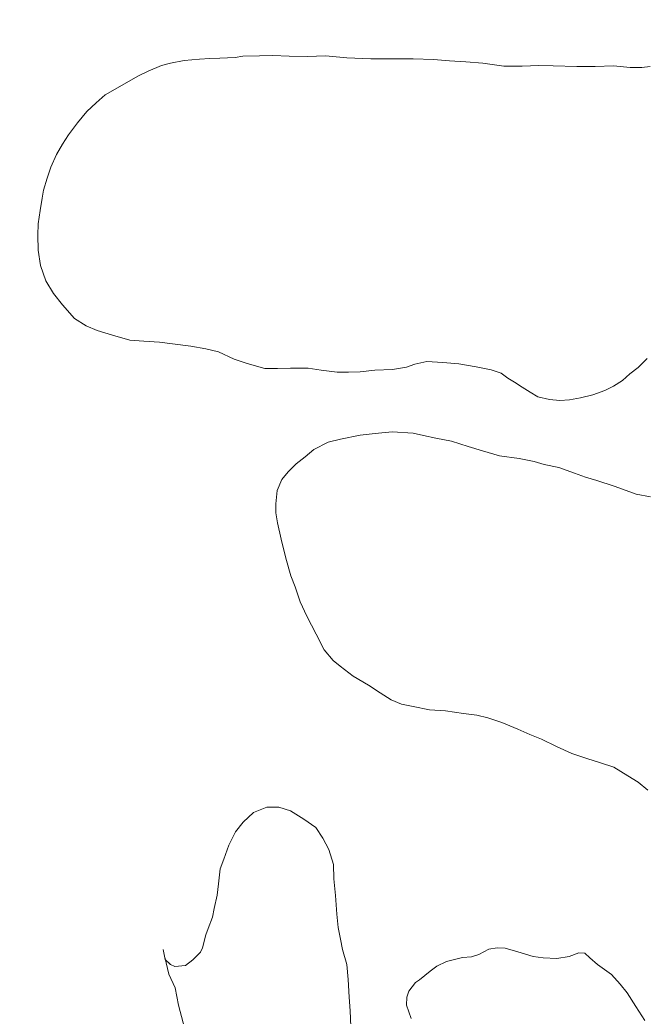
# Model space of a CAD drawing. Extents: x -1643653 to 4543381, y 1624270 to 13878484.
# Drawn here: x 678476 to 679209, y 8955215 to 8956380 of the extents above; entities that cross this region are included whole.
import ezdxf

# ---------------------------------------------------------------- set-up
doc = ezdxf.new("R2010")
doc.units = 0
doc.header["$LTSCALE"] = 200
for name, color, linetype, lineweight in [('1', 7, 'Continuous', 13), ('24', 7, 'Continuous', 25), ('29', 7, 'Continuous', 13), ('53', 7, 'Continuous', 106)]:
    doc.layers.add(name, color=color, linetype=linetype, lineweight=lineweight)

msp = doc.modelspace()

# ---------------------------------------------------------------- linework, layer by layer
at = {"layer": '1', "lineweight": 25}
msp.add_spline([(814781, 9009175.5), (814787.2, 9009173.4), (814796.9, 9009173.4), (814799.4, 9009172.4), (814805.1, 9009174.5), (814805.6, 9009176.5), (814811.7, 9009179.5), (814811.7, 9009179.5), (814801.5, 9009181), (814790.7, 9009181.5), (814784.1, 9009183.1), (814777.4, 9009185.1), (814778.4, 9009175.5)], degree=3, dxfattribs=at)
at = {"layer": '24'}
msp.add_spline([(665209.5, 8949437.1), (665261.8, 8949907.3), (665888.8, 8950560.5), (666750.9, 8951187.5), (667665.3, 8951814.5), (668344.5, 8952363.1), (668788.7, 8952911.7), (669180.6, 8953564.9), (669154.4, 8954270.2), (669755.3, 8954662.1), (670486.8, 8955027.9), (671218.3, 8955785.5), (671166.1, 8956360.3), (671531.8, 8956726), (671479.6, 8956987.3), (670957.1, 8957405.3), (670695.8, 8957849.4), (671139.9, 8958502.5), (671845.3, 8959207.9), (672394, 8958789.9), (673047.1, 8959234), (673465.1, 8959834.9), (673177.7, 8960461.9), (673987.6, 8960749.3), (675163.2, 8960879.9), (676103.7, 8960906.1), (677253.2, 8961428.6), (677697.4, 8961559.2), (678115.4, 8962133.9), (678611.8, 8962369.1), (678820.8, 8962919.9), (679291, 8963704.1), (679918, 8964226.8), (679944.1, 8964697.3), (679709, 8965272.3), (679291, 8966004.2), (678115.4, 8966945.2)], degree=3, dxfattribs=at)
at = {"layer": '29'}
msp.add_line((678644.7, 8955289), (678643.9, 8955292.9), dxfattribs=at)
for points in [[(679213.8, 8956325.7), (679204.2, 8956324.9), (679190.3, 8956324.7), (679171.1, 8956326.5), (679149.6, 8956325.8), (679128.2, 8956326), (679100.3, 8956326.7), (679083.5, 8956327.1), (679063.9, 8956326.2), (679042.7, 8956326.1), (679018, 8956329.7), (678998.2, 8956331.3), (678978.8, 8956332.4), (678960.4, 8956334.2), (678936.4, 8956334.8), (678911.4, 8956334.9), (678886.9, 8956334.9), (678858.6, 8956336.2), (678833.9, 8956338.5), (678812.9, 8956337.7), (678791.3, 8956337.8), (678772.2, 8956338.7), (678756.6, 8956338.5), (678737, 8956337.8), (678728.2, 8956336.5), (678710.1, 8956335.5), (678698.3, 8956335.4), (678686.4, 8956334.4), (678668.3, 8956332.8), (678652.2, 8956329.9), (678642, 8956327.2), (678626.2, 8956320.6), (678614.1, 8956314.7), (678595.6, 8956304.2), (678575.9, 8956292.6), (678565.2, 8956283.2), (678554.5, 8956273.4), (678543.6, 8956259.9), (678533, 8956245.9), (678526, 8956234.9), (678518.8, 8956223.1), (678512.4, 8956208.1), (678507.8, 8956195.2), (678503.6, 8956181.1), (678502.3, 8956171.8), (678499.6, 8956157.6), (678497.4, 8956141.9), (678497.1, 8956128.4), (678497.6, 8956111), (678500.3, 8956093), (678506.3, 8956075), (678515.5, 8956060.3), (678526, 8956047.1), (678540.1, 8956031.2), (678553.7, 8956022.5), (678566.6, 8956017.2), (678584.4, 8956011.7), (678604.8, 8956005.7), (678621.2, 8956004.6), (678639.4, 8956003.4), (678654.7, 8956001.4), (678676.1, 8955998.8), (678693.7, 8955995.5), (678708.5, 8955992.1), (678726.9, 8955983.5), (678742.1, 8955978.6), (678762.6, 8955972.4), (678777.7, 8955972.7), (678792.7, 8955973), (678813.4, 8955973), (678828.7, 8955970.8), (678847.5, 8955968.4), (678860.7, 8955968.4), (678874.3, 8955968.6), (678891.6, 8955970.6), (678912.1, 8955971.4), (678928.5, 8955974.1), (678938.2, 8955977.8), (678952.5, 8955980.7), (678971.3, 8955979.6), (678989.8, 8955978.1), (679010, 8955974.4), (679027.6, 8955970.9), (679039.3, 8955967.1), (679047.3, 8955961.2), (679054.9, 8955956.5), (679063.9, 8955950.8), (679073.3, 8955944.8), (679082.5, 8955939.4), (679096, 8955936.2), (679108.2, 8955935.2), (679119.3, 8955935.9), (679132.2, 8955938.4), (679146.8, 8955941.8), (679160.7, 8955946.8), (679171, 8955951.9), (679181.4, 8955958.6), (679190, 8955966.3), (679199.8, 8955973.8), (679210.5, 8955984.3)], [(679213.8, 8956325.7), (679204.2, 8956324.9), (679190.3, 8956324.7), (679171.1, 8956326.5), (679149.6, 8956325.8), (679128.2, 8956326), (679100.3, 8956326.7), (679083.5, 8956327.1), (679063.9, 8956326.2), (679042.7, 8956326.1), (679018, 8956329.7), (678998.2, 8956331.3), (678978.8, 8956332.4), (678960.4, 8956334.2), (678936.4, 8956334.8), (678911.4, 8956334.9), (678886.9, 8956334.9), (678858.6, 8956336.2), (678833.9, 8956338.5), (678812.9, 8956337.7), (678791.3, 8956337.8), (678772.2, 8956338.7), (678756.6, 8956338.5), (678737, 8956337.8), (678728.2, 8956336.5), (678710.1, 8956335.5), (678698.3, 8956335.4), (678686.4, 8956334.4), (678668.3, 8956332.8), (678652.2, 8956329.9), (678642, 8956327.2), (678626.2, 8956320.6), (678614.1, 8956314.7), (678595.6, 8956304.2), (678575.9, 8956292.6), (678565.2, 8956283.2), (678554.5, 8956273.4), (678543.6, 8956259.9), (678533, 8956245.9), (678526, 8956234.9), (678518.8, 8956223.1), (678512.4, 8956208.1), (678507.8, 8956195.2), (678503.6, 8956181.1), (678502.3, 8956171.8), (678499.6, 8956157.6), (678497.4, 8956141.9), (678497.1, 8956128.4), (678497.6, 8956111), (678500.3, 8956093), (678506.3, 8956075), (678515.5, 8956060.3), (678526, 8956047.1), (678540.1, 8956031.2), (678553.7, 8956022.5), (678566.6, 8956017.2), (678584.4, 8956011.7), (678604.8, 8956005.7), (678621.2, 8956004.6), (678639.4, 8956003.4), (678654.7, 8956001.4), (678676.1, 8955998.8), (678693.7, 8955995.5), (678708.5, 8955992.1), (678726.9, 8955983.5), (678742.1, 8955978.6), (678762.6, 8955972.4), (678777.7, 8955972.7), (678792.7, 8955973), (678813.4, 8955973), (678828.7, 8955970.8), (678847.5, 8955968.4), (678860.7, 8955968.4), (678874.3, 8955968.6), (678891.6, 8955970.6), (678912.1, 8955971.4), (678928.5, 8955974.1), (678938.2, 8955977.8), (678952.5, 8955980.7), (678971.3, 8955979.6), (678989.8, 8955978.1), (679010, 8955974.4), (679027.6, 8955970.9), (679039.3, 8955967.1), (679047.3, 8955961.2), (679054.9, 8955956.5), (679063.9, 8955950.8), (679073.3, 8955944.8), (679082.5, 8955939.4), (679096, 8955936.2), (679108.2, 8955935.2), (679119.3, 8955935.9), (679132.2, 8955938.4), (679146.8, 8955941.8), (679160.7, 8955946.8), (679171, 8955951.9), (679181.4, 8955958.6), (679190, 8955966.3), (679199.8, 8955973.8), (679210.5, 8955984.3)], [(679214.4, 8955822.6), (679197.6, 8955825.4), (679181.5, 8955831.4), (679171.6, 8955835.1), (679151.3, 8955841.5), (679138.3, 8955845.4), (679125.4, 8955850.3), (679106.9, 8955856.8), (679089.8, 8955860.3), (679078.2, 8955863.9), (679060.5, 8955867.1), (679037.6, 8955870.3), (679017.7, 8955876.2), (679000.7, 8955881.2), (678981.3, 8955887.4), (678963.1, 8955891.1), (678948.6, 8955894.2), (678936.3, 8955896.9), (678911.9, 8955898.6), (678892, 8955896.7), (678874.2, 8955894.5), (678851.2, 8955889.7), (678836.9, 8955886.2), (678820, 8955877.7), (678810.1, 8955869.3), (678799.4, 8955861), (678790.1, 8955851.8), (678782.7, 8955842.8), (678777.1, 8955829.7), (678775.6, 8955814.2), (678775.8, 8955803.7), (678777.5, 8955792), (678781.8, 8955772.9), (678787.4, 8955750.7), (678793.4, 8955729.9), (678798.2, 8955717.1), (678804.2, 8955699.5), (678811.9, 8955683), (678822.7, 8955661.6), (678832.4, 8955643.4), (678842.9, 8955631), (678850.8, 8955624.3), (678866.1, 8955612.7), (678884.2, 8955601.9), (678897.7, 8955593.2), (678910.8, 8955584.8), (678922.6, 8955579.9), (678936.3, 8955577), (678955.5, 8955573.1), (678974.2, 8955572), (678995.3, 8955569.1), (679011.1, 8955567), (679024, 8955563.7), (679040.3, 8955558.4), (679059.1, 8955550.6), (679072.9, 8955544.5), (679086.5, 8955538.8), (679104.3, 8955530.3), (679122.1, 8955522.3), (679139.8, 8955516.4), (679155.6, 8955511.1), (679171.4, 8955506.2), (679187.9, 8955496.2), (679199.9, 8955488.6), (679211.3, 8955479.1)], [(679214.4, 8955822.6), (679197.6, 8955825.4), (679181.5, 8955831.4), (679171.6, 8955835.1), (679151.3, 8955841.5), (679138.3, 8955845.4), (679125.4, 8955850.3), (679106.9, 8955856.8), (679089.8, 8955860.3), (679078.2, 8955863.9), (679060.5, 8955867.1), (679037.6, 8955870.3), (679017.7, 8955876.2), (679000.7, 8955881.2), (678981.3, 8955887.4), (678963.1, 8955891.1), (678948.6, 8955894.2), (678936.3, 8955896.9), (678911.9, 8955898.6), (678892, 8955896.7), (678874.2, 8955894.5), (678851.2, 8955889.7), (678836.9, 8955886.2), (678820, 8955877.7), (678810.1, 8955869.3), (678799.4, 8955861), (678790.1, 8955851.8), (678782.7, 8955842.8), (678777.1, 8955829.7), (678775.6, 8955814.2), (678775.8, 8955803.7), (678777.5, 8955792), (678781.8, 8955772.9), (678787.4, 8955750.7), (678793.4, 8955729.9), (678798.2, 8955717.1), (678804.2, 8955699.5), (678811.9, 8955683), (678822.7, 8955661.6), (678832.4, 8955643.4), (678842.9, 8955631), (678850.8, 8955624.3), (678866.1, 8955612.7), (678884.2, 8955601.9), (678897.7, 8955593.2), (678910.8, 8955584.8), (678922.6, 8955579.9), (678936.3, 8955577), (678955.5, 8955573.1), (678974.2, 8955572), (678995.3, 8955569.1), (679011.1, 8955567), (679024, 8955563.7), (679040.3, 8955558.4), (679059.1, 8955550.6), (679072.9, 8955544.5), (679086.5, 8955538.8), (679104.3, 8955530.3), (679122.1, 8955522.3), (679139.8, 8955516.4), (679155.6, 8955511.1), (679171.4, 8955506.2), (679187.9, 8955496.2), (679199.9, 8955488.6), (679211.3, 8955479.1)], [(678863.3, 8955202.7), (678862.5, 8955221.2), (678861.4, 8955236.9), (678860.5, 8955257.8), (678858.9, 8955275.1), (678853.9, 8955292.7), (678851.5, 8955305), (678848.7, 8955318.6), (678847.1, 8955334.1), (678845.6, 8955356.1), (678843.7, 8955375.6), (678843.1, 8955392.2), (678837.6, 8955409.7), (678830.6, 8955423.2), (678822.5, 8955435.5), (678808.3, 8955445.5), (678793, 8955455.2), (678779.3, 8955459.3), (678765.3, 8955459.4), (678749.4, 8955453.1), (678737.6, 8955441.7), (678728.3, 8955430.4), (678720.6, 8955415), (678714.9, 8955398.7), (678710.5, 8955387.3), (678708.4, 8955369.7), (678707, 8955356.6), (678703.4, 8955340.8), (678701.6, 8955330.8), (678696.5, 8955317.3), (678693.7, 8955309.9), (678689.9, 8955294.9), (678687.3, 8955289.6), (678678.6, 8955280.8), (678670, 8955274.3), (678657.5, 8955272.9), (678652.2, 8955275.1), (678646.3, 8955281), (678644.7, 8955289)], [(678863.3, 8955202.7), (678862.5, 8955221.2), (678861.4, 8955236.9), (678860.5, 8955257.8), (678858.9, 8955275.1), (678853.9, 8955292.7), (678851.5, 8955305), (678848.7, 8955318.6), (678847.1, 8955334.1), (678845.6, 8955356.1), (678843.7, 8955375.6), (678843.1, 8955392.2), (678837.6, 8955409.7), (678830.6, 8955423.2), (678822.5, 8955435.5), (678808.3, 8955445.5), (678793, 8955455.2), (678779.3, 8955459.3), (678765.3, 8955459.4), (678749.4, 8955453.1), (678737.6, 8955441.7), (678728.3, 8955430.4), (678720.6, 8955415), (678714.9, 8955398.7), (678710.5, 8955387.3), (678708.4, 8955369.7), (678707, 8955356.6), (678703.4, 8955340.8), (678701.6, 8955330.8), (678696.5, 8955317.3), (678693.7, 8955309.9), (678689.9, 8955294.9), (678687.3, 8955289.6), (678678.6, 8955280.8), (678670, 8955274.3), (678657.5, 8955272.9), (678652.2, 8955275.1), (678650.8, 8955276.6)], [(679207.7, 8955209.8), (679197, 8955226.1), (679186.9, 8955242.1), (679178.6, 8955252.3), (679168.5, 8955263.5), (679152.2, 8955275.1), (679143.2, 8955283.1), (679137.3, 8955288.5), (679130.3, 8955289.1), (679118.9, 8955284.8), (679104.8, 8955282.3), (679088.6, 8955283.1), (679077, 8955284.5), (679058.8, 8955290.3), (679044, 8955294.4), (679034.6, 8955294.7), (679025.1, 8955293.2), (679013.3, 8955286.9), (679004.7, 8955284.2), (678994.2, 8955283.4), (678975.6, 8955278.8), (678964.2, 8955273.4), (678956.2, 8955267.6), (678944, 8955257.5), (678939.1, 8955254.2), (678931.4, 8955244), (678929.2, 8955237.1), (678928.8, 8955227.8), (678934, 8955212.2)], [(679207.7, 8955209.8), (679197, 8955226.1), (679186.9, 8955242.1), (679178.6, 8955252.3), (679168.5, 8955263.5), (679152.2, 8955275.1), (679143.2, 8955283.1), (679137.3, 8955288.5), (679130.3, 8955289.1), (679118.9, 8955284.8), (679104.8, 8955282.3), (679088.6, 8955283.1), (679077, 8955284.5), (679058.8, 8955290.3), (679044, 8955294.4), (679034.6, 8955294.7), (679025.1, 8955293.2), (679013.3, 8955286.9), (679004.7, 8955284.2), (678994.2, 8955283.4), (678975.6, 8955278.8), (678964.2, 8955273.4), (678956.2, 8955267.6), (678944, 8955257.5), (678939.1, 8955254.2), (678931.4, 8955244), (678929.2, 8955237.1), (678928.8, 8955227.8), (678934, 8955212.2)], [(678645.7, 8955283.9), (678650.6, 8955264.1), (678657.7, 8955247.9), (678661.7, 8955227.7), (678672.8, 8955186.3), (678671.8, 8955138.9), (678671.8, 8955111.6), (678673.9, 8955087.4), (678675.9, 8955062.1), (678677.9, 8955051), (678688, 8955034.2)], [(678645.7, 8955283.9), (678650.6, 8955264.1), (678657.7, 8955247.9), (678661.7, 8955227.7), (678672.8, 8955186.3), (678671.8, 8955138.9), (678671.8, 8955111.6), (678673.9, 8955087.4), (678675.9, 8955062.1), (678677.9, 8955051), (678688, 8955034.2)]]:
    msp.add_lwpolyline(points, dxfattribs=at)
at = {"layer": '53'}
msp.add_spline([(671243.6, 8955851), (671166.1, 8956360.3), (671531.8, 8956726), (671479.6, 8956987.3), (670957.1, 8957405.3), (670695.8, 8957849.4), (671139.9, 8958502.5), (671845.3, 8959207.9), (672394, 8958789.9), (673047.1, 8959234), (673465.1, 8959834.9), (673177.7, 8960461.9), (673987.6, 8960749.3), (675163.2, 8960879.9), (676103.7, 8960906.1), (677253.2, 8961428.6), (677697.4, 8961559.2), (678115.4, 8962133.9), (678611.8, 8962369.1), (678820.8, 8962919.9), (679291, 8963704.1), (679918, 8964226.8), (679978.5, 8964524.9)], degree=3, dxfattribs=at)

doc.saveas('drawing.dxf')
